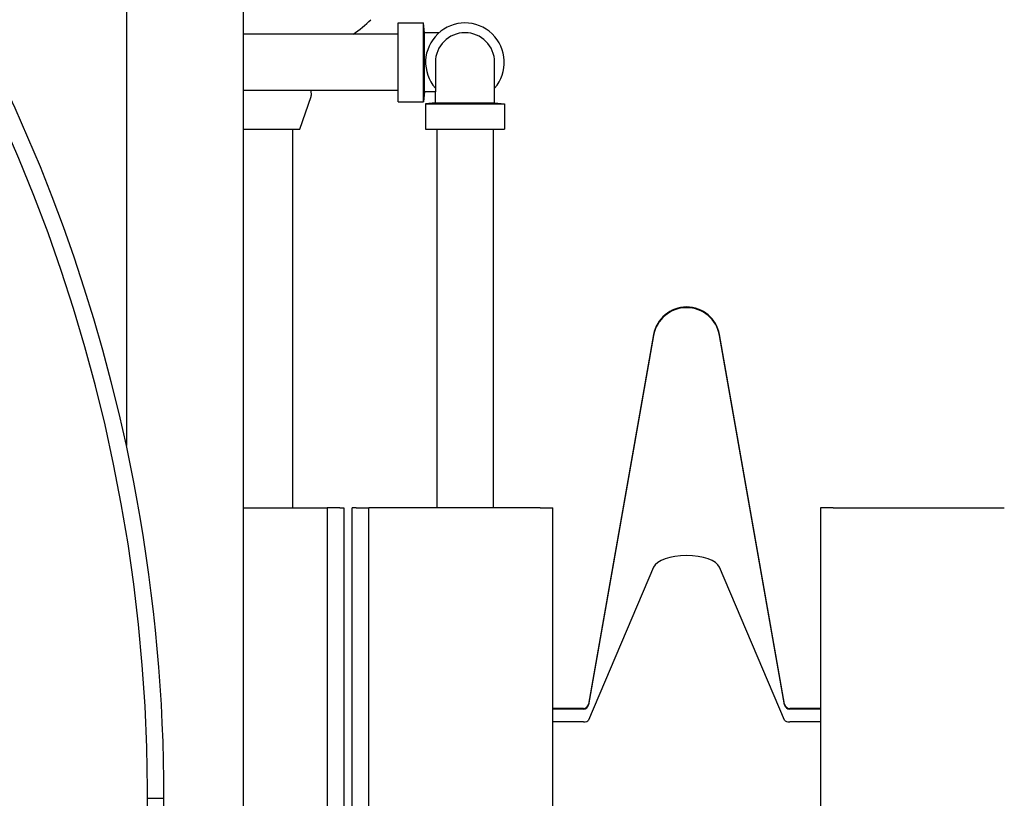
# Model space of a CAD drawing. Header units: inches. Extents: x 36 to 1719, y -84 to 1122.
# Tile 427 of 558: x 1458 to 1473, y 388 to 400. Entities that reach past the tile are written whole.
import ezdxf

# ---------------------------------------------------------------- set-up
doc = ezdxf.new("R2010")
doc.units = ezdxf.units.IN
doc.header["$LTSCALE"] = 48
doc.header["$MEASUREMENT"] = 0
doc.layers.add('Visible (ANSI)', color=7, linetype='Continuous', lineweight=30)

msp = doc.modelspace()

# ---------------------------------------------------------------- linework, layer by layer
at = {"layer": 'Visible (ANSI)'}
for p, q in [((1461.78662, 384.42539), (1461.78662, 418.17389)), ((1460.03662, 416.42389), (1460.03662, 393.25978)), ((1464.09912, 399.57489), (1464.47912, 399.57489)), ((1464.09912, 398.39789), (1464.09912, 399.57489)), ((1464.49312, 399.42939), (1464.47912, 399.57489)), ((1464.47912, 398.39789), (1464.47912, 399.57489)), ((1464.09912, 399.40639), (1461.78662, 399.40639)), ((1464.49312, 398.54339), (1464.49312, 399.42939)), ((1464.65612, 399.42939), (1464.49312, 399.42939)), ((1464.71171, 399.42939), (1464.65612, 399.42939)), ((1464.65612, 398.98639), (1464.65612, 398.54339)), ((1465.54212, 398.54339), (1465.54212, 398.98639)), ((1464.09912, 398.56639), (1461.78662, 398.56639)), ((1462.62812, 397.98639), (1462.80065, 398.47706)), ((1462.79415, 398.56639), (1462.8021, 398.48927)), ((1464.49312, 398.54339), (1464.47912, 398.39789)), ((1464.65612, 398.54339), (1464.49312, 398.54339)), ((1464.65612, 398.38039), (1464.65612, 398.54339)), ((1465.54212, 398.38039), (1465.54212, 398.54339)), ((1464.09912, 398.39789), (1464.47912, 398.39789)), ((1464.65612, 398.38039), (1464.51062, 398.36639)), ((1464.51062, 398.36639), (1464.51062, 397.98639)), ((1464.51062, 398.36639), (1465.68762, 398.36639)), ((1464.65612, 398.38039), (1465.54212, 398.38039)), ((1465.54212, 398.38039), (1465.68762, 398.36639)), ((1465.68762, 398.36639), (1465.68762, 397.98639)), ((1461.78662, 397.98639), (1462.62812, 397.98639)), ((1462.51912, 397.98639), (1462.51912, 392.33014)), ((1464.51062, 397.98639), (1465.68762, 397.98639)), ((1464.67912, 397.98639), (1464.67912, 392.33014)), ((1465.51912, 397.98639), (1465.51912, 392.33014)), ((1467.91922, 394.91697), (1466.94549, 389.39468)), ((1467.91922, 394.90502), (1466.94549, 389.38273)), ((1469.87775, 389.39468), (1468.90402, 394.91697)), ((1469.87775, 389.38273), (1468.90402, 394.90502)), ((1461.78662, 392.33014), (1462.65662, 392.33014)), ((1462.65662, 392.33014), (1463.03662, 392.33014)), ((1463.03662, 392.33014), (1463.03662, 384.42539)), ((1463.22662, 392.33014), (1463.03662, 392.33014)), ((1463.22662, 392.33014), (1463.28662, 392.33014)), ((1463.28662, 392.33014), (1463.28662, 384.42539)), ((1463.47162, 392.33014), (1463.41162, 392.33014)), ((1463.41162, 384.39651), (1463.41162, 392.33014)), ((1463.47162, 392.33014), (1463.66162, 392.33014)), ((1463.66162, 378.64389), (1463.66162, 392.33014)), ((1464.04162, 392.33014), (1463.66162, 392.33014)), ((1466.22162, 392.33014), (1464.04162, 392.33014)), ((1466.22162, 392.33014), (1466.41162, 392.33014)), ((1466.41162, 384.17139), (1466.41162, 392.33014)), ((1470.41162, 392.33014), (1470.41162, 384.17139)), ((1470.60162, 392.33014), (1470.41162, 392.33014)), ((1470.60162, 392.33014), (1472.78162, 392.33014)), ((1472.78162, 392.33014), (1473.16162, 392.33014)), ((1467.91922, 391.44233), (1466.94549, 389.15492)), ((1469.87775, 389.15492), (1468.90402, 391.44233)), ((1466.86857, 389.33014), (1466.41162, 389.33014)), ((1470.41162, 389.33014), (1469.95467, 389.33014)), ((1466.86857, 389.31819), (1466.41162, 389.31819)), ((1470.41162, 389.31819), (1469.95467, 389.31819)), ((1466.86857, 389.12819), (1466.41162, 389.12819)), ((1470.41162, 389.12819), (1469.95467, 389.12819)), ((1460.34912, 387.98689), (1460.59912, 387.98689))]:
    msp.add_line(p, q, dxfattribs=at)
for centre, radius, start, end in [((1435.59912, 387.98639), 25, 12.177176, 81.9668), ((1435.59912, 387.98639), 25, 12.177176, 81.9668), ((1435.59912, 387.98639), 24.75, 351.604809, 81.292601), ((1462.09912, 401.30045), 2.31406, 305.06498, 313.555837), ((1465.09912, 398.98639), 0.5885, 318.830136, 221.169864), ((1465.09912, 398.98639), 0.443, 0, 180), ((1462.77412, 398.48639), 0.02812, 340.626996, 5.880536), ((1468.41162, 394.83014), 0.5, 10, 170), ((1468.41162, 394.81819), 0.5, 10, 170), ((1435.59912, 387.98639), 25, 351.689357, 12.177176), ((1466.86857, 389.40824), 0.0781, 270, 350), ((1466.86857, 389.39629), 0.0781, 270, 350), ((1469.95467, 389.40824), 0.0781, 190, 270), ((1469.95467, 389.39629), 0.0781, 190, 270)]:
    msp.add_arc(centre, radius, start, end, dxfattribs=at)
for centre, major_axis, start_param, end_param in [((1468.41162, 391.40637), (-0.5, 0), 3.31612558, 6.10865238), ((1466.86857, 389.16054), (0.0781, 0), 4.71238898, 6.10865238), ((1469.95467, 389.16054), (0.0781, 0), 3.31612558, 4.71238898)]:
    msp.add_ellipse(centre, major_axis=major_axis, ratio=0.41421356, start_param=start_param, end_param=end_param, dxfattribs=at)

doc.saveas('drawing.dxf')
